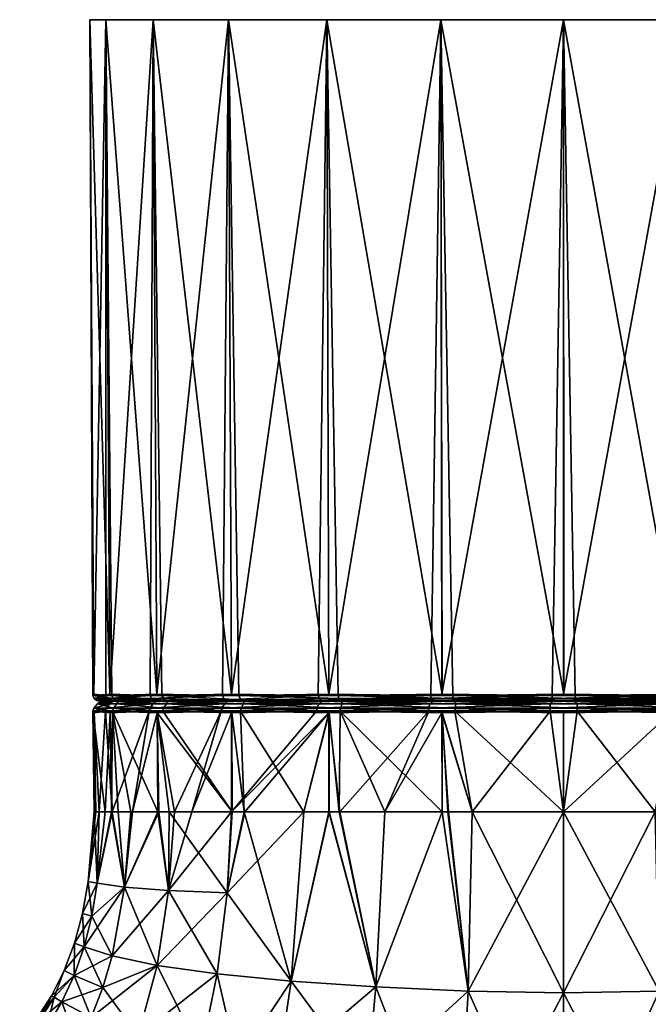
# Model space of a CAD drawing. Extents: x -0.15 to 0.15, y -0.635 to -0.003.
# Tile 282 of 656: x -0.098 to -0.071, y -0.061 to -0.019. Entities that reach past the tile are written whole.
import ezdxf

# ---------------------------------------------------------------- set-up
doc = ezdxf.new("R2010")
doc.units = 0
doc.layers.add('mesh', color=7, linetype='CONTINUOUS')

msp = doc.modelspace()

# ---------------------------------------------------------------- meshes
at = {"layer": 'mesh'}
mesh = msp.add_polyface(dxfattribs=at)
corners = [(-0.094266, -0.047502, 0.048712), (-0.094441, -0.018848, 0.048765), (-0.09243, -0.018848, 0.053619), (-0.094263, -0.047502, 0.038388), (-0.094441, -0.018848, 0.038347), (-0.095126, -0.018848, 0.043556), (-0.094944, -0.047502, 0.04355), (-0.092269, -0.047502, 0.033578), (-0.09243, -0.018848, 0.033493), (-0.092069, -0.047552, 0.033138), (-0.094183, -0.047552, 0.03791), (-0.094991, -0.047552, 0.043068), (-0.094436, -0.047552, 0.048258), (-0.092557, -0.047552, 0.053129), (-0.0939, -0.0478, 0.037994), (-0.094016, -0.047775, 0.03796), (-0.094816, -0.047775, 0.043072), (-0.091816, -0.0478, 0.033292), (-0.091919, -0.047775, 0.033229), (-0.094149, -0.0478, 0.048189), (-0.094266, -0.047775, 0.048217), (-0.092403, -0.047775, 0.053045), (-0.094696, -0.0478, 0.043091), (-0.094932, -0.047685, 0.043069), (-0.094127, -0.047685, 0.037927), (-0.092504, -0.047685, 0.0531), (-0.094378, -0.047685, 0.048244)]
mesh.append_faces([[corners[k] for k in face] for face in [(0, 1, 2, 2), (3, 4, 5, 5), (1, 6, 5, 5), (4, 7, 8, 8), (9, 7, 10, 10), (10, 3, 11, 11), (11, 6, 12, 12), (12, 0, 13, 13), (14, 15, 16, 16), (17, 18, 15, 15), (19, 20, 21, 21), (22, 16, 20, 20), (15, 23, 16, 16), (15, 24, 23, 23), (18, 24, 15, 15), (20, 25, 21, 21), (20, 26, 25, 25), (16, 26, 20, 20), (16, 23, 26, 26), (24, 11, 23, 23), (24, 10, 11, 11), (18, 10, 24, 24), (18, 9, 10, 10), (26, 13, 25, 25), (26, 12, 13, 13), (23, 12, 26, 26), (23, 11, 12, 12), (2, 13, 0, 0), (5, 11, 3, 3), (5, 6, 11, 11), (1, 12, 6, 6), (0, 12, 1, 1), (4, 10, 7, 7), (3, 10, 4, 4)]])
mesh = msp.add_polyface(dxfattribs=at)
corners = [(-0.069791, -0.018848, 0.024115), (-0.064937, -0.018848, 0.026126), (-0.075, -0.018848, 0.043556), (-0.075, -0.018848, 0.063682), (-0.080209, -0.018848, 0.062996), (-0.069791, -0.018848, 0.062996), (-0.064937, -0.018848, 0.060986), (-0.089231, -0.018848, 0.057787), (-0.09243, -0.018848, 0.053619), (-0.085063, -0.018848, 0.060986), (-0.095126, -0.018848, 0.043556), (-0.094441, -0.018848, 0.038347), (-0.094441, -0.018848, 0.048765), (-0.089231, -0.018848, 0.029324), (-0.085063, -0.018848, 0.026126), (-0.09243, -0.018848, 0.033493), (-0.075, -0.018848, 0.023429), (-0.080209, -0.018848, 0.024115), (-0.089098, -0.047502, 0.029449), (-0.080156, -0.047502, 0.02429), (-0.084967, -0.047502, 0.026281), (-0.069832, -0.047502, 0.024293), (-0.074994, -0.047502, 0.023612), (-0.080168, -0.047502, 0.062818), (-0.075006, -0.047502, 0.0635), (-0.089107, -0.047502, 0.057654), (-0.084977, -0.047502, 0.060825), (-0.092275, -0.047502, 0.053522), (-0.088791, -0.047552, 0.029075), (-0.079703, -0.047552, 0.02412), (-0.085418, -0.047552, 0.060624), (-0.080645, -0.047552, 0.062739), (-0.089481, -0.047552, 0.057346), (-0.092069, -0.047552, 0.033138)]
mesh.append_faces([[corners[k] for k in face] for face in [(0, 1, 2, 2), (2, 3, 4, 4), (2, 5, 3, 3), (6, 5, 2, 2), (2, 7, 8, 8), (2, 9, 7, 7), (4, 9, 2, 2), (2, 10, 11, 11), (2, 12, 10, 10), (8, 12, 2, 2), (2, 13, 14, 14), (2, 15, 13, 13), (11, 15, 2, 2), (2, 16, 0, 0), (2, 17, 16, 16), (14, 17, 2, 2), (18, 13, 15, 15), (19, 17, 14, 14), (13, 20, 14, 14), (21, 0, 16, 16), (17, 22, 16, 16), (23, 4, 3, 3), (5, 24, 3, 3), (25, 7, 9, 9), (4, 26, 9, 9), (7, 27, 8, 8), (18, 28, 13, 13), (19, 29, 17, 17), (9, 30, 25, 25), (4, 31, 26, 26), (23, 31, 4, 4), (7, 32, 27, 27), (25, 32, 7, 7), (15, 33, 18, 18)]])
mesh = msp.add_polyface(dxfattribs=at)
corners = [(-0.069355, -0.047552, 0.024372), (-0.069832, -0.047502, 0.024293), (-0.074512, -0.047552, 0.023565), (-0.074994, -0.047502, 0.023612), (-0.079703, -0.047552, 0.02412), (-0.080156, -0.047502, 0.02429), (-0.084573, -0.047552, 0.025999), (-0.084967, -0.047502, 0.026281), (-0.088791, -0.047552, 0.029075), (-0.089098, -0.047502, 0.029449), (-0.092069, -0.047552, 0.033138), (-0.092557, -0.047552, 0.053129), (-0.092275, -0.047502, 0.053522), (-0.089481, -0.047552, 0.057346), (-0.089107, -0.047502, 0.057654), (-0.085418, -0.047552, 0.060624), (-0.084977, -0.047502, 0.060825), (-0.080645, -0.047552, 0.062739), (-0.080168, -0.047502, 0.062818), (-0.075488, -0.047552, 0.063547), (-0.075006, -0.047502, 0.0635), (-0.070297, -0.047552, 0.062992), (-0.088714, -0.047737, 0.029156), (-0.084544, -0.047685, 0.026051), (-0.079689, -0.047685, 0.024177), (-0.074514, -0.047685, 0.023624), (-0.069371, -0.047685, 0.024429), (-0.075486, -0.047685, 0.063487), (-0.080629, -0.047685, 0.062682), (-0.085327, -0.047775, 0.060475), (-0.0894, -0.047737, 0.057269), (-0.092504, -0.047685, 0.0531), (-0.085063, -0.018848, 0.026126), (-0.089231, -0.018848, 0.029324), (-0.075, -0.018848, 0.023429), (-0.080209, -0.018848, 0.024115), (-0.075, -0.018848, 0.063682), (-0.069791, -0.018848, 0.062996), (-0.085063, -0.018848, 0.060986), (-0.09243, -0.018848, 0.053619), (-0.09243, -0.018848, 0.033493), (-0.092269, -0.047502, 0.033578)]
mesh.append_faces([[corners[k] for k in face] for face in [(0, 1, 2, 2), (2, 3, 4, 4), (4, 5, 6, 6), (6, 7, 8, 8), (8, 9, 10, 10), (11, 12, 13, 13), (13, 14, 15, 15), (15, 16, 17, 17), (17, 18, 19, 19), (19, 20, 21, 21), (22, 8, 10, 10), (23, 6, 8, 8), (24, 4, 6, 6), (25, 2, 4, 4), (26, 0, 2, 2), (27, 19, 21, 21), (28, 19, 27, 27), (28, 17, 19, 19), (29, 15, 17, 17), (30, 13, 15, 15), (31, 11, 13, 13), (32, 6, 5, 5), (32, 7, 6, 6), (33, 8, 7, 7), (34, 2, 1, 1), (34, 3, 2, 2), (35, 4, 3, 3), (36, 19, 18, 18), (36, 20, 19, 19), (37, 21, 20, 20), (38, 16, 15, 15), (39, 12, 11, 11), (40, 41, 10, 10)]])
mesh = msp.add_polyface(dxfattribs=at)
corners = [(-0.075, -0.018848, 0.043556), (-0.060769, -0.018848, 0.029324), (-0.05757, -0.018848, 0.033493), (-0.064937, -0.018848, 0.026126), (-0.054874, -0.018848, 0.043556), (-0.055559, -0.018848, 0.048765), (-0.055559, -0.018848, 0.038347), (-0.060769, -0.018848, 0.057787), (-0.064937, -0.018848, 0.060986), (-0.05757, -0.018848, 0.053619), (-0.060893, -0.047502, 0.029458), (-0.069791, -0.018848, 0.024115), (-0.065023, -0.047502, 0.026287), (-0.055734, -0.047502, 0.0384), (-0.057725, -0.047502, 0.033589), (-0.055737, -0.047502, 0.048723), (-0.055056, -0.047502, 0.043562), (-0.060902, -0.047502, 0.057662), (-0.057678, -0.047502, 0.053556), (-0.069844, -0.047502, 0.062822), (-0.069791, -0.018848, 0.062996), (-0.065033, -0.047502, 0.060831), (-0.064582, -0.047552, 0.026487), (-0.069355, -0.047552, 0.024372), (-0.069832, -0.047502, 0.024293), (-0.057443, -0.047552, 0.033983), (-0.060519, -0.047552, 0.029765), (-0.055009, -0.047552, 0.044044), (-0.055564, -0.047552, 0.038853), (-0.057931, -0.047552, 0.053974), (-0.055817, -0.047552, 0.049201), (-0.065427, -0.047552, 0.061112), (-0.061209, -0.047552, 0.058036), (-0.070297, -0.047552, 0.062992)]
mesh.append_faces([[corners[k] for k in face] for face in [(0, 1, 2, 2), (0, 3, 1, 1), (0, 4, 5, 5), (0, 6, 4, 4), (2, 6, 0, 0), (0, 7, 8, 8), (0, 9, 7, 7), (5, 9, 0, 0), (10, 1, 3, 3), (11, 12, 3, 3), (13, 6, 2, 2), (1, 14, 2, 2), (15, 5, 4, 4), (6, 16, 4, 4), (17, 7, 9, 9), (5, 18, 9, 9), (19, 20, 8, 8), (7, 21, 8, 8), (3, 22, 10, 10), (11, 23, 12, 12), (24, 23, 11, 11), (2, 25, 13, 13), (1, 26, 14, 14), (10, 26, 1, 1), (4, 27, 15, 15), (6, 28, 16, 16), (13, 28, 6, 6), (9, 29, 17, 17), (5, 30, 18, 18), (15, 30, 5, 5), (8, 31, 19, 19), (7, 32, 21, 21), (17, 32, 7, 7), (19, 33, 20, 20)]])
mesh = msp.add_polyface(dxfattribs=at)
corners = [(-0.092162, -0.0478, 0.052814), (-0.089267, -0.0478, 0.057143), (-0.089181, -0.0478, 0.05694), (-0.092297, -0.0478, 0.052987), (-0.093973, -0.0478, 0.048057), (-0.088587, -0.0478, 0.029289), (-0.091919, -0.047775, 0.033229), (-0.091816, -0.0478, 0.033292), (-0.084431, -0.0478, 0.026259), (-0.084489, -0.047775, 0.026153), (-0.079633, -0.0478, 0.024407), (-0.085264, -0.0478, 0.060372), (-0.085327, -0.047775, 0.060475), (-0.080596, -0.047775, 0.062571), (-0.092403, -0.047775, 0.053045), (-0.088714, -0.047737, 0.029156), (-0.0894, -0.047737, 0.057269), (-0.084544, -0.047685, 0.026051), (-0.079662, -0.047775, 0.02429), (-0.079689, -0.047685, 0.024177), (-0.092504, -0.047685, 0.0531), (-0.092069, -0.047552, 0.033138), (-0.088791, -0.047552, 0.029075), (-0.084573, -0.047552, 0.025999), (-0.085418, -0.047552, 0.060624), (-0.089481, -0.047552, 0.057346), (-0.088385, -0.0478, 0.029375), (-0.084258, -0.0478, 0.026394), (-0.091599, -0.0478, 0.033322), (-0.093682, -0.0478, 0.037967), (-0.085233, -0.0478, 0.060155), (-0.080589, -0.0478, 0.062238), (-0.080562, -0.0478, 0.062456)]
mesh.append_faces([[corners[k] for k in face] for face in [(0, 1, 2, 2), (0, 3, 1, 1), (4, 3, 0, 0), (5, 6, 7, 7), (8, 9, 5, 5), (10, 9, 8, 8), (11, 12, 13, 13), (1, 12, 11, 11), (3, 14, 1, 1), (5, 15, 6, 6), (9, 15, 5, 5), (1, 16, 12, 12), (14, 16, 1, 1), (9, 17, 15, 15), (18, 17, 9, 9), (18, 19, 17, 17), (14, 20, 16, 16), (15, 21, 6, 6), (17, 22, 15, 15), (19, 23, 17, 17), (16, 24, 12, 12), (20, 25, 16, 16), (26, 8, 27, 27), (26, 5, 8, 8), (28, 5, 26, 26), (28, 7, 5, 5), (29, 7, 28, 28), (2, 3, 0, 0), (2, 1, 3, 3), (30, 1, 2, 2), (30, 11, 1, 1), (31, 11, 30, 30), (31, 32, 11, 11)]])
mesh = msp.add_polyface(dxfattribs=at)
corners = [(-0.079633, -0.0478, 0.024407), (-0.079662, -0.047775, 0.02429), (-0.084489, -0.047775, 0.026153), (-0.074519, -0.0478, 0.02386), (-0.074516, -0.047775, 0.02374), (-0.069438, -0.0478, 0.024656), (-0.069404, -0.047775, 0.02454), (-0.075481, -0.0478, 0.063251), (-0.070338, -0.047775, 0.062822), (-0.070367, -0.0478, 0.062704), (-0.075484, -0.047775, 0.063372), (-0.080562, -0.0478, 0.062456), (-0.080596, -0.047775, 0.062571), (-0.085264, -0.0478, 0.060372), (-0.079689, -0.047685, 0.024177), (-0.074514, -0.047685, 0.023624), (-0.069371, -0.047685, 0.024429), (-0.070311, -0.047685, 0.062934), (-0.075486, -0.047685, 0.063487), (-0.080629, -0.047685, 0.062682), (-0.085327, -0.047775, 0.060475), (-0.079703, -0.047552, 0.02412), (-0.074512, -0.047552, 0.023565), (-0.070297, -0.047552, 0.062992), (-0.080645, -0.047552, 0.062739), (-0.074437, -0.0478, 0.024064), (-0.069411, -0.0478, 0.024874), (-0.079501, -0.0478, 0.024582), (-0.084258, -0.0478, 0.026394), (-0.084431, -0.0478, 0.026259), (-0.075563, -0.0478, 0.063048), (-0.080589, -0.0478, 0.062238), (-0.070499, -0.0478, 0.062529)]
mesh.append_faces([[corners[k] for k in face] for face in [(0, 1, 2, 2), (3, 1, 0, 0), (3, 4, 1, 1), (5, 4, 3, 3), (5, 6, 4, 4), (7, 8, 9, 9), (7, 10, 8, 8), (11, 10, 7, 7), (11, 12, 10, 10), (13, 12, 11, 11), (4, 14, 1, 1), (4, 15, 14, 14), (6, 15, 4, 4), (6, 16, 15, 15), (10, 17, 8, 8), (10, 18, 17, 17), (12, 18, 10, 10), (12, 19, 18, 18), (20, 19, 12, 12), (15, 21, 14, 14), (16, 22, 15, 15), (18, 23, 17, 17), (20, 24, 19, 19), (25, 5, 26, 26), (25, 3, 5, 5), (27, 3, 25, 25), (27, 0, 3, 3), (28, 0, 27, 27), (28, 29, 0, 0), (30, 11, 31, 31), (30, 7, 11, 11), (32, 7, 30, 30), (32, 9, 7, 7)]])
mesh = msp.add_polyface(dxfattribs=at)
corners = [(-0.094252, -0.0483, 0.03839), (-0.094466, -0.0525, 0.039685), (-0.094199, -0.0525, 0.038404), (-0.094933, -0.0483, 0.043549), (-0.094866, -0.0525, 0.04355), (-0.094934, -0.0525, 0.041932), (-0.094726, -0.0525, 0.046855), (-0.095193, -0.055466, 0.043556), (-0.094803, -0.055535, 0.039608), (-0.093649, -0.055693, 0.035834), (-0.093373, -0.0525, 0.035953), (-0.093923, -0.0525, 0.037081), (-0.093649, -0.055693, 0.051278), (-0.093309, -0.0525, 0.051604), (-0.092191, -0.0525, 0.053479), (-0.094803, -0.055535, 0.047503), (-0.094178, -0.0525, 0.04869), (-0.092596, -0.048217, 0.053048), (-0.094256, -0.0483, 0.048708), (-0.094453, -0.048217, 0.048171), (-0.094985, -0.048217, 0.042979), (-0.094154, -0.048217, 0.037826), (-0.093976, -0.047906, 0.037879), (-0.09412, -0.048099, 0.037836), (-0.091988, -0.048099, 0.033082), (-0.092019, -0.048217, 0.033064), (-0.094949, -0.048099, 0.04298), (-0.094419, -0.048099, 0.048162), (-0.092565, -0.048099, 0.053031), (-0.092226, -0.0525, 0.033602)]
mesh.append_faces([[corners[k] for k in face] for face in [(0, 1, 2, 2), (3, 4, 5, 5), (3, 6, 4, 4), (7, 4, 6, 6), (8, 1, 5, 5), (7, 5, 4, 4), (9, 10, 11, 11), (8, 2, 1, 1), (12, 13, 14, 14), (15, 6, 16, 16), (17, 18, 19, 19), (19, 3, 20, 20), (20, 0, 21, 21), (22, 23, 24, 24), (23, 21, 25, 25), (26, 21, 23, 23), (26, 20, 21, 21), (27, 20, 26, 26), (27, 19, 20, 20), (28, 19, 27, 27), (28, 17, 19, 19), (21, 10, 29, 29), (21, 11, 10, 10), (21, 2, 11, 11), (0, 2, 21, 21), (20, 1, 0, 0), (20, 5, 1, 1), (3, 5, 20, 20), (19, 6, 3, 3), (19, 16, 6, 6), (18, 16, 19, 19), (17, 16, 18, 18), (17, 13, 16, 16)]])
mesh = msp.add_polyface(dxfattribs=at)
corners = [(-0.094492, -0.0478, 0.042993), (-0.094696, -0.0478, 0.043091), (-0.0945, -0.0478, 0.043556), (-0.093682, -0.0478, 0.037967), (-0.0939, -0.0478, 0.037994), (-0.091599, -0.0478, 0.033322), (-0.091816, -0.0478, 0.033292), (-0.093973, -0.0478, 0.048057), (-0.094149, -0.0478, 0.048189), (-0.092297, -0.0478, 0.052987), (-0.094816, -0.047775, 0.043072), (-0.094016, -0.047775, 0.03796), (-0.092403, -0.047775, 0.053045), (-0.094266, -0.047775, 0.048217), (-0.094693, -0.047843, 0.042987), (-0.092162, -0.0478, 0.052814), (-0.093976, -0.047906, 0.037879), (-0.091861, -0.047906, 0.033161), (-0.094799, -0.047906, 0.042984), (-0.094272, -0.047906, 0.048128), (-0.092432, -0.047906, 0.05296), (-0.09412, -0.048099, 0.037836), (-0.094949, -0.048099, 0.04298), (-0.094419, -0.048099, 0.048162), (-0.092565, -0.048099, 0.053031)]
mesh.append_faces([[corners[k] for k in face] for face in [(0, 1, 2, 2), (3, 1, 0, 0), (3, 4, 1, 1), (5, 4, 3, 3), (5, 6, 4, 4), (7, 8, 9, 9), (2, 8, 7, 7), (2, 1, 8, 8), (4, 10, 1, 1), (6, 11, 4, 4), (8, 12, 9, 9), (1, 13, 8, 8), (0, 2, 7, 7), (3, 4, 6, 6), (0, 4, 3, 3), (0, 14, 4, 4), (7, 14, 0, 0), (7, 8, 14, 14), (15, 8, 7, 7), (15, 9, 8, 8), (4, 16, 17, 17), (14, 16, 4, 4), (14, 18, 16, 16), (8, 18, 14, 14), (8, 19, 18, 18), (9, 19, 8, 8), (9, 20, 19, 19), (18, 21, 16, 16), (18, 22, 21, 21), (19, 22, 18, 18), (19, 23, 22, 22), (20, 23, 19, 19), (20, 24, 23, 23)]])
mesh = msp.add_polyface(dxfattribs=at)
corners = [(-0.092259, -0.0483, 0.033583), (-0.09175, -0.0525, 0.032627), (-0.089078, -0.0525, 0.029467), (-0.092226, -0.0525, 0.033602), (-0.092266, -0.0483, 0.053516), (-0.092191, -0.0525, 0.053479), (-0.093309, -0.0525, 0.051604), (-0.091521, -0.0525, 0.054603), (-0.0891, -0.0483, 0.057646), (-0.089104, -0.0525, 0.057663), (-0.090786, -0.0525, 0.055836), (-0.088385, -0.0478, 0.029375), (-0.091816, -0.0478, 0.033292), (-0.091599, -0.0478, 0.033322), (-0.088587, -0.0478, 0.029289), (-0.089539, -0.048217, 0.057279), (-0.092596, -0.048217, 0.053048), (-0.094154, -0.048217, 0.037826), (-0.092019, -0.048217, 0.033064), (-0.08909, -0.0483, 0.029456), (-0.088723, -0.048217, 0.029016), (-0.088596, -0.047906, 0.029151), (-0.091861, -0.047906, 0.033161), (-0.0939, -0.0478, 0.037994), (-0.089267, -0.0478, 0.057143), (-0.092432, -0.047906, 0.05296), (-0.092297, -0.0478, 0.052987), (-0.089404, -0.047906, 0.057151), (-0.088699, -0.048099, 0.029042), (-0.091988, -0.048099, 0.033082), (-0.093976, -0.047906, 0.037879), (-0.092565, -0.048099, 0.053031), (-0.089514, -0.048099, 0.057254), (-0.09412, -0.048099, 0.037836), (-0.08856, -0.0525, 0.028855)]
mesh.append_faces([[corners[k] for k in face] for face in [(0, 1, 2, 2), (0, 3, 1, 1), (4, 5, 6, 6), (4, 7, 5, 5), (8, 9, 10, 10), (11, 12, 13, 13), (11, 14, 12, 12), (15, 4, 16, 16), (17, 0, 18, 18), (18, 19, 20, 20), (12, 21, 14, 14), (12, 22, 21, 21), (23, 22, 12, 12), (24, 25, 26, 26), (24, 27, 25, 25), (22, 28, 21, 21), (22, 29, 28, 28), (30, 29, 22, 22), (27, 31, 25, 25), (27, 32, 31, 31), (29, 20, 28, 28), (29, 18, 20, 20), (33, 18, 29, 29), (32, 16, 31, 31), (32, 15, 16, 16), (19, 34, 20, 20), (18, 2, 19, 19), (0, 2, 18, 18), (17, 3, 0, 0), (4, 6, 16, 16), (15, 7, 4, 4), (15, 10, 7, 7), (8, 10, 15, 15)]])
mesh = msp.add_polyface(dxfattribs=at)
corners = [(-0.084973, -0.0483, 0.060815), (-0.088544, -0.0525, 0.058271), (-0.089104, -0.0525, 0.057663), (-0.086027, -0.0525, 0.060067), (-0.084964, -0.0525, 0.060826), (-0.08451, -0.0525, 0.06115), (-0.084258, -0.0478, 0.026394), (-0.088587, -0.0478, 0.029289), (-0.088385, -0.0478, 0.029375), (-0.084431, -0.0478, 0.026259), (-0.079501, -0.0478, 0.024582), (-0.089181, -0.0478, 0.05694), (-0.085264, -0.0478, 0.060372), (-0.085233, -0.0478, 0.060155), (-0.089267, -0.0478, 0.057143), (-0.08073, -0.048217, 0.06271), (-0.085492, -0.048217, 0.060574), (-0.0891, -0.0483, 0.057646), (-0.089539, -0.048217, 0.057279), (-0.088723, -0.048217, 0.029016), (-0.084961, -0.0483, 0.02629), (-0.084492, -0.048217, 0.02596), (-0.084404, -0.047906, 0.026123), (-0.088596, -0.047906, 0.029151), (-0.089404, -0.047906, 0.057151), (-0.085395, -0.047906, 0.060416), (-0.080562, -0.0478, 0.062456), (-0.084476, -0.048099, 0.025991), (-0.088699, -0.048099, 0.029042), (-0.089514, -0.048099, 0.057254), (-0.085474, -0.048099, 0.060544), (-0.080677, -0.047906, 0.062532), (-0.08072, -0.048099, 0.062676), (-0.08453, -0.0525, 0.025972), (-0.082599, -0.0525, 0.025218), (-0.086028, -0.0525, 0.027043), (-0.08856, -0.0525, 0.028855)]
mesh.append_faces([[corners[k] for k in face] for face in [(0, 1, 2, 2), (3, 1, 0, 0), (4, 0, 5, 5), (4, 3, 0, 0), (6, 7, 8, 8), (6, 9, 7, 7), (10, 9, 6, 6), (11, 12, 13, 13), (11, 14, 12, 12), (15, 0, 16, 16), (16, 17, 18, 18), (19, 20, 21, 21), (7, 22, 9, 9), (7, 23, 22, 22), (12, 24, 14, 14), (12, 25, 24, 24), (26, 25, 12, 12), (23, 27, 22, 22), (23, 28, 27, 27), (25, 29, 24, 24), (25, 30, 29, 29), (31, 30, 25, 25), (28, 21, 27, 27), (28, 19, 21, 21), (30, 18, 29, 29), (30, 16, 18, 18), (32, 16, 30, 30), (21, 33, 34, 34), (20, 33, 21, 21), (19, 35, 20, 20), (19, 36, 35, 35), (16, 2, 17, 17), (0, 2, 16, 16)]])
mesh = msp.add_polyface(dxfattribs=at)
corners = [(-0.082599, -0.0525, 0.061894), (-0.080166, -0.0483, 0.062808), (-0.080164, -0.0525, 0.062842), (-0.079893, -0.0525, 0.062948), (-0.07889, -0.0525, 0.063073), (-0.079501, -0.0478, 0.024582), (-0.079633, -0.0478, 0.024407), (-0.084431, -0.0478, 0.026259), (-0.074437, -0.0478, 0.024064), (-0.080589, -0.0478, 0.062238), (-0.080562, -0.0478, 0.062456), (-0.075481, -0.0478, 0.063251), (-0.085233, -0.0478, 0.060155), (-0.085264, -0.0478, 0.060372), (-0.075577, -0.048217, 0.06354), (-0.08073, -0.048217, 0.06271), (-0.084492, -0.048217, 0.02596), (-0.080153, -0.0483, 0.0243), (-0.079615, -0.048217, 0.024103), (-0.079572, -0.047906, 0.024283), (-0.084404, -0.047906, 0.026123), (-0.080677, -0.047906, 0.062532), (-0.085395, -0.047906, 0.060416), (-0.075572, -0.047906, 0.063355), (-0.079607, -0.048099, 0.024137), (-0.084476, -0.048099, 0.025991), (-0.08072, -0.048099, 0.062676), (-0.085474, -0.048099, 0.060544), (-0.075576, -0.048099, 0.063505), (-0.085492, -0.048217, 0.060574), (-0.078889, -0.0525, 0.024041), (-0.080165, -0.0525, 0.024267), (-0.082599, -0.0525, 0.025218), (-0.08451, -0.0525, 0.06115), (-0.084973, -0.0483, 0.060815), (-0.075, -0.0525, 0.023556), (-0.075, -0.0483, 0.023556)]
mesh.append_faces([[corners[k] for k in face] for face in [(0, 1, 2, 2), (1, 3, 2, 2), (1, 4, 3, 3), (5, 6, 7, 7), (8, 6, 5, 5), (9, 10, 11, 11), (12, 10, 9, 9), (12, 13, 10, 10), (14, 1, 15, 15), (16, 17, 18, 18), (7, 19, 6, 6), (7, 20, 19, 19), (10, 21, 22, 22), (11, 21, 10, 10), (11, 23, 21, 21), (20, 24, 19, 19), (20, 25, 24, 24), (21, 26, 27, 27), (23, 26, 21, 21), (23, 28, 26, 26), (25, 18, 24, 24), (25, 16, 18, 18), (26, 15, 29, 29), (28, 15, 26, 26), (28, 14, 15, 15), (17, 30, 18, 18), (16, 31, 17, 17), (16, 32, 31, 31), (0, 15, 1, 1), (33, 15, 0, 0), (33, 34, 15, 15), (14, 4, 1, 1), (35, 36, 18, 18)]])
mesh = msp.add_polyface(dxfattribs=at)
corners = [(-0.074437, -0.0478, 0.024064), (-0.074519, -0.0478, 0.02386), (-0.079633, -0.0478, 0.024407), (-0.069411, -0.0478, 0.024874), (-0.069438, -0.0478, 0.024656), (-0.075563, -0.0478, 0.063048), (-0.070367, -0.0478, 0.062704), (-0.070499, -0.0478, 0.062529), (-0.075481, -0.0478, 0.063251), (-0.080589, -0.0478, 0.062238), (-0.075, -0.0483, 0.023556), (-0.074423, -0.048217, 0.023571), (-0.079615, -0.048217, 0.024103), (-0.069834, -0.0483, 0.024303), (-0.06927, -0.048217, 0.024401), (-0.070385, -0.048217, 0.063009), (-0.075007, -0.0483, 0.063489), (-0.075577, -0.048217, 0.06354), (-0.069323, -0.047906, 0.024579), (-0.074428, -0.047906, 0.023757), (-0.079572, -0.047906, 0.024283), (-0.075572, -0.047906, 0.063355), (-0.070428, -0.047906, 0.062828), (-0.074424, -0.048099, 0.023606), (-0.06928, -0.048099, 0.024435), (-0.079607, -0.048099, 0.024137), (-0.075576, -0.048099, 0.063505), (-0.070393, -0.048099, 0.062974), (-0.078889, -0.0525, 0.024041), (-0.075, -0.0525, 0.023556), (-0.075, -0.0525, 0.063556), (-0.07889, -0.0525, 0.063073), (-0.071111, -0.0525, 0.06307), (-0.070086, -0.0525, 0.062943), (-0.07111, -0.0525, 0.024039)]
mesh.append_faces([[corners[k] for k in face] for face in [(0, 1, 2, 2), (3, 1, 0, 0), (3, 4, 1, 1), (5, 6, 7, 7), (5, 8, 6, 6), (9, 8, 5, 5), (10, 11, 12, 12), (11, 13, 14, 14), (15, 16, 17, 17), (1, 18, 4, 4), (1, 19, 18, 18), (2, 19, 1, 1), (2, 20, 19, 19), (6, 21, 8, 8), (6, 22, 21, 21), (19, 23, 24, 24), (20, 23, 19, 19), (20, 25, 23, 23), (22, 26, 21, 21), (22, 27, 26, 26), (23, 11, 14, 14), (25, 11, 23, 23), (25, 12, 11, 11), (27, 17, 26, 26), (27, 15, 17, 17), (12, 28, 29, 29), (17, 30, 31, 31), (16, 30, 17, 17), (16, 15, 30, 30), (15, 32, 30, 30), (15, 33, 32, 32), (29, 11, 10, 10), (34, 11, 29, 29), (34, 13, 11, 11)]])
mesh = msp.add_polyface(dxfattribs=at)
corners = [(-0.069847, -0.0483, 0.062811), (-0.069835, -0.0525, 0.062845), (-0.070086, -0.0525, 0.062943), (-0.067401, -0.0525, 0.061894), (-0.065039, -0.0483, 0.060822), (-0.065035, -0.0525, 0.060828), (-0.06547, -0.0525, 0.061139), (-0.063972, -0.0525, 0.060068), (-0.065027, -0.0483, 0.026296), (-0.065489, -0.0525, 0.025962), (-0.065036, -0.0525, 0.026285), (-0.070107, -0.0525, 0.024164), (-0.069834, -0.0483, 0.024303), (-0.07111, -0.0525, 0.024039), (-0.069836, -0.0525, 0.024269), (-0.064767, -0.0478, 0.026957), (-0.069438, -0.0478, 0.024656), (-0.069411, -0.0478, 0.024874), (-0.064736, -0.0478, 0.026739), (-0.06927, -0.048217, 0.024401), (-0.064508, -0.048217, 0.026537), (-0.065508, -0.048217, 0.061151), (-0.070385, -0.048217, 0.063009), (-0.064605, -0.047906, 0.026695), (-0.069323, -0.047906, 0.024579), (-0.065569, -0.0478, 0.060853), (-0.070428, -0.047906, 0.062828), (-0.070367, -0.0478, 0.062704), (-0.065596, -0.047906, 0.060988), (-0.064526, -0.048099, 0.026567), (-0.06928, -0.048099, 0.024435), (-0.074428, -0.047906, 0.023757), (-0.070393, -0.048099, 0.062974), (-0.065524, -0.048099, 0.06112), (-0.074424, -0.048099, 0.023606), (-0.067401, -0.0525, 0.025217)]
mesh.append_faces([[corners[k] for k in face] for face in [(0, 1, 2, 2), (0, 3, 1, 1), (4, 5, 6, 6), (4, 7, 5, 5), (8, 9, 10, 10), (11, 12, 13, 13), (11, 14, 12, 12), (15, 16, 17, 17), (15, 18, 16, 16), (19, 8, 20, 20), (21, 0, 22, 22), (16, 23, 18, 18), (16, 24, 23, 23), (25, 26, 27, 27), (25, 28, 26, 26), (24, 29, 23, 23), (24, 30, 29, 29), (31, 30, 24, 24), (28, 32, 26, 26), (28, 33, 32, 32), (30, 20, 29, 29), (30, 19, 20, 20), (34, 19, 30, 30), (33, 22, 32, 32), (33, 21, 22, 22), (0, 2, 22, 22), (21, 3, 0, 0), (21, 6, 3, 3), (4, 6, 21, 21), (19, 12, 14, 14), (19, 9, 8, 8), (19, 35, 9, 9), (14, 35, 19, 19)]])
mesh = msp.add_polyface(dxfattribs=at)
corners = [(-0.084961, -0.0483, 0.02629), (-0.084965, -0.0525, 0.026284), (-0.08453, -0.0525, 0.025972), (-0.086028, -0.0525, 0.027043), (-0.08909, -0.0483, 0.029456), (-0.089078, -0.0525, 0.029467), (-0.08856, -0.0525, 0.028855), (-0.086571, -0.059687, 0.060364), (-0.086027, -0.0525, 0.060067), (-0.084964, -0.0525, 0.060826), (-0.089283, -0.055941, 0.029353), (-0.09175, -0.0525, 0.032627), (-0.093649, -0.055693, 0.035834), (-0.091786, -0.055845, 0.032375), (-0.092226, -0.0525, 0.033602), (-0.086571, -0.059687, 0.026748), (-0.082972, -0.059939, 0.024984), (-0.080165, -0.0525, 0.024267), (-0.082599, -0.0525, 0.025218), (-0.079061, -0.060117, 0.023914), (-0.082972, -0.059939, 0.062128), (-0.082599, -0.0525, 0.061894), (-0.080164, -0.0525, 0.062842), (-0.08451, -0.0525, 0.06115), (-0.091786, -0.055845, 0.054736), (-0.090786, -0.0525, 0.055836), (-0.089104, -0.0525, 0.057663), (-0.091521, -0.0525, 0.054603), (-0.092191, -0.0525, 0.053479), (-0.093649, -0.055693, 0.051278), (-0.089283, -0.055941, 0.057759), (-0.088544, -0.0525, 0.058271), (-0.092263, -0.059024, 0.054945), (-0.094172, -0.058612, 0.051479), (-0.089706, -0.059382, 0.029169)]
mesh.append_faces([[corners[k] for k in face] for face in [(0, 1, 2, 2), (0, 3, 1, 1), (4, 5, 6, 6), (7, 8, 9, 9), (10, 5, 11, 11), (12, 13, 14, 14), (10, 6, 5, 5), (15, 6, 10, 10), (16, 17, 18, 18), (16, 19, 17, 17), (15, 3, 6, 6), (15, 1, 3, 3), (16, 1, 15, 15), (16, 2, 1, 1), (18, 2, 16, 16), (20, 21, 22, 22), (20, 23, 21, 21), (20, 9, 23, 23), (20, 7, 9, 9), (24, 25, 26, 26), (24, 27, 25, 25), (24, 28, 27, 27), (29, 28, 24, 24), (30, 26, 31, 31), (30, 24, 26, 26), (32, 24, 30, 30), (32, 33, 24, 24), (30, 8, 7, 7), (31, 8, 30, 30), (13, 11, 14, 14), (13, 10, 11, 11), (34, 10, 13, 13), (34, 15, 10, 10)]])
mesh = msp.add_polyface(dxfattribs=at)
corners = [(-0.080153, -0.0483, 0.0243), (-0.079914, -0.0525, 0.024169), (-0.078889, -0.0525, 0.024041), (-0.080165, -0.0525, 0.024267), (-0.070939, -0.060117, 0.063197), (-0.071111, -0.0525, 0.06307), (-0.070086, -0.0525, 0.062943), (-0.067028, -0.059939, 0.062128), (-0.067401, -0.0525, 0.061894), (-0.06547, -0.0525, 0.061139), (-0.069835, -0.0525, 0.062845), (-0.067028, -0.059939, 0.024984), (-0.070474, -0.068897, 0.02384), (-0.066638, -0.064056, 0.024868), (-0.070939, -0.060117, 0.023914), (-0.069836, -0.0525, 0.024269), (-0.067401, -0.0525, 0.025217), (-0.070107, -0.0525, 0.024164), (-0.07111, -0.0525, 0.024039), (-0.065489, -0.0525, 0.025962), (-0.075, -0.060183, 0.063556), (-0.075, -0.06911, 0.063556), (-0.075, -0.0525, 0.063556), (-0.066638, -0.064056, 0.062243), (-0.070474, -0.068897, 0.063272), (-0.075, -0.060183, 0.023556), (-0.075, -0.0525, 0.023556), (-0.079061, -0.060117, 0.023914), (-0.083362, -0.064056, 0.024868), (-0.079526, -0.068897, 0.02384), (-0.079526, -0.068897, 0.063272), (-0.079061, -0.060117, 0.063197), (-0.07889, -0.0525, 0.063073), (-0.079893, -0.0525, 0.062948), (-0.080164, -0.0525, 0.062842), (-0.075, -0.06911, 0.023556)]
mesh.append_faces([[corners[k] for k in face] for face in [(0, 1, 2, 2), (0, 3, 1, 1), (4, 5, 6, 6), (7, 8, 9, 9), (10, 4, 6, 6), (11, 12, 13, 13), (14, 12, 11, 11), (15, 11, 16, 16), (15, 14, 11, 11), (17, 14, 15, 15), (17, 18, 14, 14), (19, 16, 11, 11), (20, 4, 21, 21), (20, 5, 4, 4), (22, 5, 20, 20), (7, 10, 8, 8), (7, 4, 10, 10), (23, 4, 7, 7), (23, 24, 4, 4), (14, 25, 12, 12), (14, 26, 25, 25), (18, 26, 14, 14), (27, 2, 1, 1), (3, 27, 1, 1), (28, 29, 27, 27), (30, 31, 20, 20), (31, 22, 20, 20), (31, 32, 22, 22), (33, 32, 31, 31), (34, 33, 31, 31), (25, 27, 35, 35), (25, 2, 27, 27), (26, 2, 25, 25)]])
mesh = msp.add_polyface(dxfattribs=at)
corners = [(-0.094172, -0.058612, 0.051479), (-0.093649, -0.055693, 0.051278), (-0.091786, -0.055845, 0.054736), (-0.096209, -0.059239, 0.043556), (-0.095791, -0.05945, 0.039381), (-0.095366, -0.058232, 0.039476), (-0.094172, -0.058612, 0.035632), (-0.094568, -0.059962, 0.035483), (-0.092263, -0.059024, 0.032166), (-0.095193, -0.055466, 0.043556), (-0.094803, -0.055535, 0.039608), (-0.094934, -0.0525, 0.041932), (-0.095435, -0.056816, 0.043556), (-0.095037, -0.056926, 0.039552), (-0.095774, -0.058073, 0.043556), (-0.093649, -0.055693, 0.035834), (-0.091786, -0.055845, 0.032375), (-0.093923, -0.0525, 0.037081), (-0.094199, -0.0525, 0.038404), (-0.092226, -0.0525, 0.033602), (-0.093373, -0.0525, 0.035953), (-0.095037, -0.056926, 0.047559), (-0.095366, -0.058232, 0.047635), (-0.094803, -0.055535, 0.047503), (-0.094178, -0.0525, 0.04869), (-0.093309, -0.0525, 0.051604), (-0.094568, -0.059962, 0.051628), (-0.092263, -0.059024, 0.054945), (-0.095791, -0.05945, 0.04773), (-0.094726, -0.0525, 0.046855)]
mesh.append_faces([[corners[k] for k in face] for face in [(0, 1, 2, 2), (3, 4, 5, 5), (6, 7, 8, 8), (9, 10, 11, 11), (12, 10, 9, 9), (12, 13, 10, 10), (14, 13, 12, 12), (6, 5, 4, 4), (6, 15, 5, 5), (8, 15, 6, 6), (8, 16, 15, 15), (15, 17, 18, 18), (19, 20, 15, 15), (10, 15, 18, 18), (13, 15, 10, 10), (13, 5, 15, 15), (14, 5, 13, 13), (14, 3, 5, 5), (21, 0, 22, 22), (21, 1, 0, 0), (23, 1, 21, 21), (23, 24, 1, 1), (24, 25, 1, 1), (26, 0, 27, 27), (26, 22, 0, 0), (28, 22, 26, 26), (23, 9, 29, 29), (21, 9, 23, 23), (21, 12, 9, 9), (22, 12, 21, 21), (22, 14, 12, 12), (28, 14, 22, 22), (28, 3, 14, 14)]])
mesh = msp.add_polyface(dxfattribs=at)
corners = [(-0.089706, -0.059382, 0.057942), (-0.090412, -0.062773, 0.058251), (-0.093068, -0.062011, 0.055296), (-0.090412, -0.062773, 0.02886), (-0.089706, -0.059382, 0.029169), (-0.092263, -0.059024, 0.032166), (-0.088847, -0.063136, 0.02761), (-0.090872, -0.064434, 0.028658), (-0.091786, -0.055845, 0.032375), (-0.093597, -0.063424, 0.031585), (-0.093068, -0.062011, 0.031815), (-0.091402, -0.066063, 0.028424), (-0.087138, -0.063477, 0.026526), (-0.082972, -0.059939, 0.024984), (-0.086571, -0.059687, 0.026748), (-0.083362, -0.064056, 0.024868), (-0.079061, -0.060117, 0.023914), (-0.090871, -0.064434, 0.058453), (-0.091402, -0.066063, 0.058688), (-0.093597, -0.063424, 0.055526), (-0.088847, -0.063136, 0.059501), (-0.089741, -0.066689, 0.05988), (-0.086571, -0.059687, 0.060364), (-0.087138, -0.063477, 0.060585), (-0.092263, -0.059024, 0.054945), (-0.089283, -0.055941, 0.057759), (-0.083362, -0.064056, 0.062243), (-0.082972, -0.059939, 0.062128), (-0.083899, -0.068267, 0.062403), (-0.079526, -0.068897, 0.063272), (-0.079061, -0.060117, 0.063197), (-0.080164, -0.0525, 0.062842), (-0.087923, -0.067279, 0.026217)]
mesh.append_faces([[corners[k] for k in face] for face in [(0, 1, 2, 2), (3, 4, 5, 5), (3, 6, 4, 4), (7, 6, 3, 3), (4, 8, 5, 5), (3, 9, 7, 7), (3, 10, 9, 9), (5, 10, 3, 3), (11, 6, 7, 7), (12, 13, 14, 14), (12, 15, 13, 13), (15, 16, 13, 13), (17, 18, 19, 19), (20, 21, 17, 17), (22, 23, 20, 20), (24, 0, 2, 2), (25, 0, 24, 24), (26, 22, 27, 27), (26, 23, 22, 22), (2, 17, 19, 19), (1, 17, 2, 2), (1, 20, 17, 17), (0, 20, 1, 1), (0, 22, 20, 20), (25, 22, 0, 0), (26, 28, 23, 23), (27, 29, 26, 26), (27, 30, 29, 29), (31, 30, 27, 27), (6, 14, 4, 4), (6, 12, 14, 14), (32, 12, 6, 6), (32, 15, 12, 12)]])
mesh = msp.add_polyface(dxfattribs=at)
corners = [(-0.096927, -0.061613, 0.039136), (-0.096311, -0.060577, 0.039267), (-0.096634, -0.060379, 0.041389), (-0.095056, -0.061235, 0.035303), (-0.095637, -0.062431, 0.035091), (-0.093068, -0.062011, 0.031815), (-0.094172, -0.058612, 0.035632), (-0.095791, -0.05945, 0.039381), (-0.094568, -0.059962, 0.035483), (-0.092263, -0.059024, 0.032166), (-0.096209, -0.059239, 0.043556), (-0.097983, -0.062264, 0.045869), (-0.09726, -0.06137, 0.045792), (-0.096927, -0.061613, 0.047975), (-0.098097, -0.062163, 0.043556), (-0.097371, -0.061285, 0.043556), (-0.097983, -0.062264, 0.041242), (-0.094568, -0.059962, 0.051628), (-0.095056, -0.061235, 0.051809), (-0.095791, -0.05945, 0.04773), (-0.093068, -0.062011, 0.055296), (-0.092263, -0.059024, 0.054945), (-0.096311, -0.060577, 0.047844), (-0.095637, -0.062431, 0.05202), (-0.096634, -0.060379, 0.045722), (-0.093597, -0.063424, 0.055526), (-0.09726, -0.06137, 0.04132), (-0.096742, -0.06031, 0.043556), (-0.097641, -0.062555, 0.038989)]
mesh.append_faces([[corners[k] for k in face] for face in [(0, 1, 2, 2), (0, 3, 1, 1), (4, 3, 0, 0), (4, 5, 3, 3), (6, 7, 8, 8), (9, 3, 5, 5), (8, 3, 9, 9), (8, 1, 3, 3), (7, 1, 8, 8), (7, 2, 1, 1), (10, 2, 7, 7), (11, 12, 13, 13), (14, 15, 12, 12), (16, 15, 14, 14), (17, 18, 19, 19), (17, 20, 18, 18), (21, 20, 17, 17), (13, 22, 23, 23), (12, 22, 13, 13), (12, 24, 22, 22), (15, 24, 12, 12), (20, 25, 18, 18), (26, 15, 16, 16), (27, 15, 26, 26), (27, 24, 15, 15), (19, 24, 27, 27), (19, 22, 24, 24), (18, 22, 19, 19), (18, 23, 22, 22), (27, 10, 19, 19), (27, 2, 10, 10), (26, 2, 27, 27), (26, 0, 2, 2), (28, 0, 26, 26)]])
mesh = msp.add_polyface(dxfattribs=at)
corners = [(-0.069719, -0.077629, 0.02372), (-0.075, -0.078023, 0.023556), (-0.075, -0.082079, 0.023556), (-0.065803, -0.084306, 0.023591), (-0.075, -0.073647, 0.063556), (-0.070132, -0.073345, 0.063326), (-0.075, -0.078023, 0.063556), (-0.070474, -0.068897, 0.063272), (-0.075, -0.06911, 0.063556), (-0.070939, -0.060117, 0.063197), (-0.066101, -0.068267, 0.062403), (-0.066638, -0.064056, 0.062243), (-0.065421, -0.072441, 0.062605), (-0.064604, -0.07645, 0.062848), (-0.075, -0.082079, 0.063556), (-0.063654, -0.080165, 0.063131), (-0.070388, -0.085204, 0.063553), (-0.070474, -0.068897, 0.02384), (-0.075, -0.06911, 0.023556), (-0.075, -0.073647, 0.023556), (-0.075, -0.060183, 0.023556), (-0.066101, -0.068267, 0.024708), (-0.066638, -0.064056, 0.024868), (-0.084579, -0.072441, 0.024506), (-0.079868, -0.073345, 0.023785), (-0.085396, -0.07645, 0.024263), (-0.086346, -0.080165, 0.023981), (-0.075413, -0.0855, 0.023556), (-0.079526, -0.068897, 0.063272), (-0.075, -0.060183, 0.063556), (-0.080281, -0.077629, 0.063391), (-0.083787, -0.084412, 0.063526), (-0.079526, -0.068897, 0.02384), (-0.079061, -0.060117, 0.023914)]
mesh.append_faces([[corners[k] for k in face] for face in [(0, 1, 2, 2), (2, 3, 0, 0), (4, 5, 6, 6), (4, 7, 5, 5), (8, 7, 4, 4), (8, 9, 7, 7), (10, 7, 11, 11), (10, 5, 7, 7), (12, 5, 10, 10), (12, 6, 5, 5), (13, 6, 12, 12), (13, 14, 6, 6), (15, 14, 13, 13), (15, 16, 14, 14), (17, 18, 19, 19), (17, 20, 18, 18), (0, 19, 1, 1), (0, 17, 19, 19), (21, 17, 0, 0), (21, 22, 17, 17), (23, 1, 24, 24), (25, 2, 1, 1), (26, 27, 2, 2), (28, 29, 8, 8), (30, 6, 14, 14), (30, 4, 6, 6), (28, 4, 30, 30), (8, 4, 28, 28), (31, 30, 14, 14), (18, 32, 19, 19), (18, 33, 32, 32), (24, 19, 32, 32), (1, 19, 24, 24)]])

doc.saveas('drawing.dxf')
